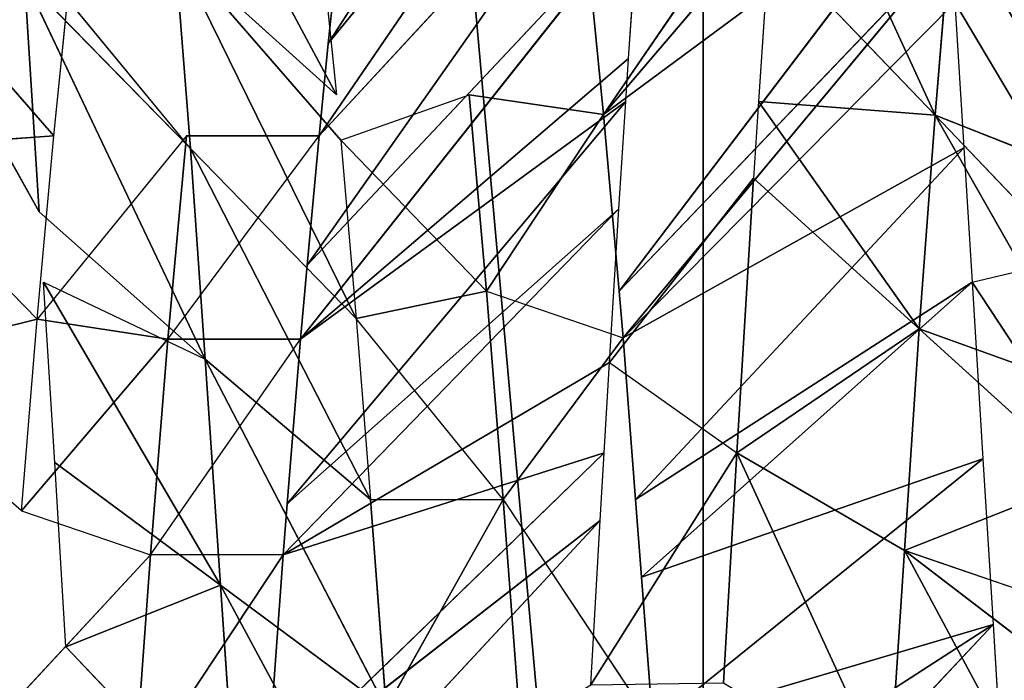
# Model space of a CAD drawing. Extents: x 143 to 263, y -61 to 82.
# Tile 321 of 656: x 156.744 to 157.394, y 72.923 to 73.359. Entities that reach past the tile are written whole.
import ezdxf

# ---------------------------------------------------------------- set-up
doc = ezdxf.new("R2010")
doc.units = 0
doc.header["$LTSCALE"] = 25.4
doc.layers.get('0').update_dxf_attribs({"color": 13, "linetype": 'CONTINUOUS'})

# ---------------------------------------------------------------- blocks, each defined once
blk = doc.blocks.new('ICE-BALL-8126_STL')
at = {"color": 41}
for p, q in [((9.04701, -46.49084, 96.63418), (9.19375, -46.39433, 96.70843)), ((8.93707, -46.51531, 93.52943), (8.98258, -46.3997, 93.73573)), ((8.93707, -46.51531, 93.52943), (8.98258, -46.3997, 93.73573)), ((8.86281, -46.50234, 96.51699), (9.02667, -46.40459, 96.62263)), ((9.05145, -46.40593, 93.68045), (8.93707, -46.51531, 93.52943)), ((9.05145, -46.40593, 93.68045), (8.93707, -46.51531, 93.52943)), ((9.04701, -46.49084, 96.63418), (9.02667, -46.40459, 96.62263)), ((8.93707, -46.51531, 93.52943), (9.11893, -46.41168, 93.6321)), ((8.93707, -46.51531, 93.52943), (9.11893, -46.41168, 93.6321)), ((9.07783, -46.52575, 93.43319), (9.11893, -46.41168, 93.6321)), ((9.07783, -46.52575, 93.43319), (9.11893, -46.41168, 93.6321)), ((9.17706, -46.41637, 93.59457), (9.07783, -46.52575, 93.43319)), ((9.17706, -46.41637, 93.59457), (9.07783, -46.52575, 93.43319)), ((9.17706, -46.41637, 93.59457), (9.22405, -46.53553, 93.35258)), ((9.17706, -46.41637, 93.59457), (9.22405, -46.53553, 93.35258)), ((9.2625, -46.42289, 93.54565), (9.22405, -46.53553, 93.35258)), ((9.22405, -46.53553, 93.35258), (9.30754, -46.42616, 93.52263)), ((9.27281, -46.47699, 96.74225), (9.38594, -46.4701, 96.7837)), ((9.16355, -46.48368, 96.6944), (9.27281, -46.47699, 96.74225)), ((9.4986, -46.68935, 96.42187), (9.27281, -46.47699, 96.74225)), ((9.27281, -46.47699, 96.74225), (9.4141, -46.69574, 96.39069)), ((9.27281, -46.47699, 96.74225), (9.4141, -46.69574, 96.39069)), ((9.27281, -46.47699, 96.74225), (9.33906, -46.70144, 96.35824)), ((9.27281, -46.47699, 96.74225), (9.33906, -46.70144, 96.35824)), ((9.4986, -46.68935, 96.42187), (9.27281, -46.47699, 96.74225)), ((9.04701, -46.49084, 96.63418), (9.16355, -46.48368, 96.6944)), ((9.16355, -46.48368, 96.6944), (9.33906, -46.70144, 96.35824)), ((9.16355, -46.48368, 96.6944), (9.33906, -46.70144, 96.35824)), ((9.16355, -46.48368, 96.6944), (9.24156, -46.70887, 96.30884)), ((9.16355, -46.48368, 96.6944), (9.24156, -46.70887, 96.30884)), ((8.95856, -46.4963, 96.58152), (9.04701, -46.49084, 96.63418)), ((9.24156, -46.70887, 96.30884), (9.04701, -46.49084, 96.63418)), ((9.04701, -46.49084, 96.63418), (9.19043, -46.71278, 96.27939)), ((9.04701, -46.49084, 96.63418), (9.19043, -46.71278, 96.27939)), ((9.24156, -46.70887, 96.30884), (9.04701, -46.49084, 96.63418)), ((8.86281, -46.50234, 96.51699), (8.95856, -46.4963, 96.58152)), ((8.95856, -46.4963, 96.58152), (9.19043, -46.71278, 96.27939)), ((8.95856, -46.4963, 96.58152), (9.19043, -46.71278, 96.27939)), ((8.95856, -46.4963, 96.58152), (9.08377, -46.72109, 96.2092)), ((8.95856, -46.4963, 96.58152), (9.08377, -46.72109, 96.2092)), ((8.93707, -46.51531, 93.52943), (8.80414, -46.50431, 93.64082)), ((8.93707, -46.51531, 93.52943), (8.80414, -46.50431, 93.64082)), ((9.08377, -46.72109, 96.2092), (8.82423, -46.5049, 96.48857)), ((8.82423, -46.5049, 96.48857), (9.05304, -46.72362, 96.18657)), ((8.82423, -46.5049, 96.48857), (9.05304, -46.72362, 96.18657)), ((9.08377, -46.72109, 96.2092), (8.82423, -46.5049, 96.48857)), ((8.86281, -46.50234, 96.51699), (9.08377, -46.72109, 96.2092)), ((8.86281, -46.50234, 96.51699), (9.08377, -46.72109, 96.2092)), ((8.76982, -46.50865, 96.44591), (9.05304, -46.72362, 96.18657)), ((8.76982, -46.50865, 96.44591), (9.05304, -46.72362, 96.18657)), ((8.76982, -46.50865, 96.44591), (8.9366, -46.73396, 96.08945)), ((8.76982, -46.50865, 96.44591), (8.9366, -46.73396, 96.08945)), ((8.68015, -46.51521, 96.36835), (8.9366, -46.73396, 96.08945)), ((8.68015, -46.51521, 96.36835), (8.9366, -46.73396, 96.08945)), ((8.71609, -46.61684, 93.46523), (8.93707, -46.51531, 93.52943)), ((8.71609, -46.61684, 93.46523), (8.93707, -46.51531, 93.52943)), ((8.8227, -46.62468, 93.37842), (8.93707, -46.51531, 93.52943)), ((8.8227, -46.62468, 93.37842), (8.93707, -46.51531, 93.52943)), ((8.9279, -46.63185, 93.30408), (8.93707, -46.51531, 93.52943)), ((8.9279, -46.63185, 93.30408), (8.93707, -46.51531, 93.52943)), ((8.93707, -46.51531, 93.52943), (9.07783, -46.52575, 93.43319)), ((8.93707, -46.51531, 93.52943), (9.07783, -46.52575, 93.43319)), ((8.62336, -46.51965, 96.31399), (8.9366, -46.73396, 96.08945)), ((8.62336, -46.51965, 96.31399), (8.9366, -46.73396, 96.08945)), ((8.9279, -46.63185, 93.30408), (9.07783, -46.52575, 93.43319)), ((8.9279, -46.63185, 93.30408), (9.07783, -46.52575, 93.43319)), ((8.9786, -46.63512, 93.27181), (9.07783, -46.52575, 93.43319)), ((8.9786, -46.63512, 93.27181), (9.07783, -46.52575, 93.43319)), ((9.22405, -46.53553, 93.35258), (9.07783, -46.52575, 93.43319)), ((9.07783, -46.52575, 93.43319), (9.15969, -46.64602, 93.17326)), ((9.07783, -46.52575, 93.43319), (9.15969, -46.64602, 93.17326)), ((9.22405, -46.53553, 93.35258), (9.07783, -46.52575, 93.43319)), ((9.22405, -46.53553, 93.35258), (9.15969, -46.64602, 93.17326)), ((9.22405, -46.53553, 93.35258), (9.15969, -46.64602, 93.17326)), ((9.37809, -46.54548, 93.28586), (9.22405, -46.53553, 93.35258)), ((9.37809, -46.54548, 93.28586), (9.22405, -46.53553, 93.35258)), ((9.37809, -46.54548, 93.28586), (9.15969, -46.64602, 93.17326)), ((9.37809, -46.54548, 93.28586), (9.15969, -46.64602, 93.17326)), ((8.8227, -46.62468, 93.37842), (8.9279, -46.63185, 93.30408)), ((8.9279, -46.63185, 93.30408), (8.9786, -46.63512, 93.27181)), ((8.9786, -46.63512, 93.27181), (9.15969, -46.64602, 93.17326)), ((9.10016, -46.73005, 93.20294), (8.9786, -46.63512, 93.27181)), ((8.9786, -46.63512, 93.27181), (9.15969, -46.64602, 93.17326)), ((9.10016, -46.73005, 93.20294), (9.15969, -46.64602, 93.17326)), ((9.15969, -46.64602, 93.17326), (9.31117, -46.65485, 93.10863)), ((9.31254, -46.74243, 93.10811), (9.15969, -46.64602, 93.17326)), ((9.15969, -46.64602, 93.17326), (9.31117, -46.65485, 93.10863)), ((0, -46.66827, 80.03829), (21.2, -46.66827, 80.03829)), ((0, -46.66827, 80.03829), (21.2, -46.66827, 80.03829)), ((0, -46.66827, 109.82753), (21.2, -46.66827, 109.82753)), ((0, -46.66827, 109.82753), (21.2, -46.66827, 109.82753)), ((8.53829, -46.68966, 93.64221), (8.88976, -46.91561, 93.82126)), ((8.53829, -46.68966, 93.64221), (8.88976, -46.91561, 93.82126)), ((8.62202, -46.69686, 93.55318), (8.88976, -46.91561, 93.82126)), ((8.62202, -46.69686, 93.55318), (8.88976, -46.91561, 93.82126)), ((8.62202, -46.69686, 93.55318), (8.95065, -46.92167, 93.76361)), ((8.62202, -46.69686, 93.55318), (8.95065, -46.92167, 93.76361)), ((8.95065, -46.92167, 93.76361), (8.7161, -46.70435, 93.46523)), ((8.7161, -46.70435, 93.46523), (9.03582, -46.92955, 93.69244)), ((8.7161, -46.70435, 93.46523), (9.03582, -46.92955, 93.69244)), ((8.95065, -46.92167, 93.76361), (8.7161, -46.70435, 93.46523)), ((9.19043, -46.80028, 96.27939), (9.33906, -46.70144, 96.35824)), ((9.24156, -46.70887, 96.30884), (9.33906, -46.70144, 96.35824)), ((8.80331, -46.7108, 93.3933), (9.03582, -46.92955, 93.69244)), ((8.80331, -46.7108, 93.3933), (9.03582, -46.92955, 93.69244)), ((8.80331, -46.7108, 93.3933), (9.08477, -46.93381, 93.65591)), ((8.80331, -46.7108, 93.3933), (9.08477, -46.93381, 93.65591)), ((8.8996, -46.71747, 93.32306), (8.80331, -46.7108, 93.3933)), ((9.08377, -46.72109, 96.2092), (9.19043, -46.71278, 96.27939)), ((9.19043, -46.71278, 96.27939), (9.24156, -46.70887, 96.30884)), ((8.8996, -46.71747, 93.32306), (9.08477, -46.93381, 93.65591)), ((8.8996, -46.71747, 93.32306), (9.08477, -46.93381, 93.65591)), ((8.9279, -46.71935, 93.30408), (8.8996, -46.71747, 93.32306)), ((9.08477, -46.93381, 93.65591), (8.9279, -46.71935, 93.30408)), ((8.9279, -46.71935, 93.30408), (9.19331, -46.94265, 93.58471)), ((8.9279, -46.71935, 93.30408), (9.19331, -46.94265, 93.58471)), ((8.99877, -46.7239, 93.25958), (8.9279, -46.71935, 93.30408)), ((9.08477, -46.93381, 93.65591), (8.9279, -46.71935, 93.30408)), ((8.9366, -46.73396, 96.08945), (9.05304, -46.72362, 96.18657)), ((8.99877, -46.7239, 93.25958), (9.19331, -46.94265, 93.58471)), ((8.99877, -46.7239, 93.25958), (9.19331, -46.94265, 93.58471)), ((8.99877, -46.7239, 93.25958), (9.22685, -46.94522, 93.5652)), ((8.99877, -46.7239, 93.25958), (9.22685, -46.94522, 93.5652)), ((9.10016, -46.73005, 93.20294), (8.99877, -46.7239, 93.25958)), ((9.05304, -46.72362, 96.18657), (9.08377, -46.72109, 96.2092)), ((9.05304, -46.81112, 96.18657), (9.08377, -46.72109, 96.2092)), ((9.19043, -46.80028, 96.27939), (9.08377, -46.72109, 96.2092)), ((9.10016, -46.73005, 93.20294), (9.22685, -46.94522, 93.5652)), ((9.10016, -46.73005, 93.20294), (9.22685, -46.94522, 93.5652)), ((9.15968, -46.73352, 93.17326), (9.10016, -46.73005, 93.20294)), ((8.86754, -46.74075, 96.02192), (8.9366, -46.73396, 96.08945)), ((8.9366, -46.73396, 96.08945), (8.92361, -46.82269, 96.07737)), ((9.05304, -46.81112, 96.18657), (8.9366, -46.73396, 96.08945)), ((9.2042, -46.73611, 93.15269), (9.15968, -46.73352, 93.17326)), ((9.37523, -46.95605, 93.49136), (9.15968, -46.73352, 93.17326)), ((9.37523, -46.95605, 93.49136), (9.15968, -46.73352, 93.17326)), ((9.22685, -46.94522, 93.5652), (9.15968, -46.73352, 93.17326)), ((9.22685, -46.94522, 93.5652), (9.15968, -46.73352, 93.17326)), ((9.31254, -46.74243, 93.10811), (9.2042, -46.73611, 93.15269)), ((9.44611, -46.96118, 93.46267), (9.2042, -46.73611, 93.15269)), ((9.44611, -46.96118, 93.46267), (9.2042, -46.73611, 93.15269)), ((9.37523, -46.95605, 93.49136), (9.2042, -46.73611, 93.15269)), ((9.37523, -46.95605, 93.49136), (9.2042, -46.73611, 93.15269)), ((9.33906, -46.78894, 96.35824), (9.19043, -46.80028, 96.27939)), ((9.33906, -46.78894, 96.35824), (9.19043, -46.80028, 96.27939)), ((9.05304, -46.81112, 96.18657), (9.19043, -46.80028, 96.27939)), ((9.05304, -46.81112, 96.18657), (9.19043, -46.80028, 96.27939)), ((9.19043, -46.80028, 96.27939), (9.07107, -46.89713, 96.19999)), ((9.19043, -46.88778, 96.27939), (9.19043, -46.80028, 96.27939)), ((9.32795, -46.87729, 96.35303), (9.19043, -46.80028, 96.27939)), ((9.32795, -46.87729, 96.35303), (9.19043, -46.80028, 96.27939)), ((9.05304, -46.81112, 96.18657), (8.92361, -46.82269, 96.07737)), ((9.05304, -46.81112, 96.18657), (8.92361, -46.82269, 96.07737)), ((8.95354, -46.90737, 96.1048), (9.05304, -46.81112, 96.18657)), ((9.05304, -46.81112, 96.18657), (9.07107, -46.89713, 96.19999)), ((8.95354, -46.90737, 96.1048), (8.92361, -46.82269, 96.07737)), ((9.24691, -46.98666, 96.52427), (9.46993, -46.86652, 96.4119)), ((9.24691, -46.98666, 96.52427), (9.46993, -46.86652, 96.4119)), ((9.0978, -46.99682, 96.44473), (9.32795, -46.87729, 96.35303)), ((9.0978, -46.99682, 96.44473), (9.32795, -46.87729, 96.35303)), ((9.19043, -46.88778, 96.27939), (9.32795, -46.87729, 96.35303)), ((9.19043, -46.88778, 96.27939), (9.32795, -46.87729, 96.35303)), ((9.32795, -46.87729, 96.35303), (9.24691, -46.98666, 96.52427)), ((9.32795, -46.87729, 96.35303), (9.24691, -46.98666, 96.52427)), ((8.95906, -47.0065, 96.35278), (9.19043, -46.88778, 96.27939)), ((8.95906, -47.0065, 96.35278), (9.19043, -46.88778, 96.27939)), ((9.07107, -46.89713, 96.19999), (9.19043, -46.88778, 96.27939)), ((9.0978, -46.99682, 96.44473), (9.19043, -46.88778, 96.27939)), ((9.0978, -46.99682, 96.44473), (9.19043, -46.88778, 96.27939)), ((8.82736, -47.01675, 96.24611), (9.07107, -46.89713, 96.19999)), ((8.82736, -47.01675, 96.24611), (9.07107, -46.89713, 96.19999)), ((8.95354, -46.90737, 96.1048), (9.07107, -46.89713, 96.19999)), ((8.95906, -47.0065, 96.35278), (9.07107, -46.89713, 96.19999)), ((8.95906, -47.0065, 96.35278), (9.07107, -46.89713, 96.19999)), ((8.95354, -46.90737, 96.1048), (8.82736, -47.01675, 96.24611)), ((8.7044, -47.02759, 96.12496), (8.92361, -46.91019, 96.07737)), ((8.7044, -47.02759, 96.12496), (8.92361, -46.91019, 96.07737)), ((8.82736, -47.01675, 96.24611), (8.92361, -46.91019, 96.07737)), ((8.88976, -46.91561, 93.82126), (8.82744, -46.90898, 93.8872)), ((8.84381, -46.91822, 95.99669), (8.92361, -46.91019, 96.07737)), ((8.95065, -46.92167, 93.76361), (8.88976, -46.91561, 93.82126)), ((9.03582, -46.92955, 93.69244), (8.95065, -46.92167, 93.76361)), ((9.08477, -47.02131, 93.65591), (8.95065, -46.92167, 93.76361)), ((8.95065, -47.00917, 93.76361), (8.95065, -46.92167, 93.76361)), ((9.08477, -46.93381, 93.65591), (9.03582, -46.92955, 93.69244)), ((9.19331, -46.94265, 93.58471), (9.08477, -46.93381, 93.65591)), ((9.22685, -47.03272, 93.5652), (9.08477, -46.93381, 93.65591)), ((9.08477, -47.02131, 93.65591), (9.08477, -46.93381, 93.65591)), ((9.22685, -46.94522, 93.5652), (9.19331, -46.94265, 93.58471)), ((9.37523, -46.95605, 93.49136), (9.22685, -46.94522, 93.5652)), ((9.37523, -46.95605, 93.49136), (9.22685, -46.94522, 93.5652)), ((9.22685, -46.94522, 93.5652), (9.22685, -47.03272, 93.5652)), ((9.24691, -46.98666, 96.52427), (9.40602, -46.97589, 96.59024)), ((9.24691, -46.98666, 96.52427), (9.40602, -46.97589, 96.59024)), ((9.28754, -47.08859, 96.7481), (9.40602, -46.97589, 96.59024)), ((9.04701, -47.10334, 96.63418), (9.24691, -46.98666, 96.52427)), ((9.04701, -47.10334, 96.63418), (9.24691, -46.98666, 96.52427)), ((9.24691, -46.98666, 96.52427), (9.0978, -46.99682, 96.44473)), ((9.24691, -46.98666, 96.52427), (9.0978, -46.99682, 96.44473)), ((9.16588, -47.09604, 96.6955), (9.24691, -46.98666, 96.52427)), ((9.16588, -47.09604, 96.6955), (9.24691, -46.98666, 96.52427)), ((9.28754, -47.08859, 96.7481), (9.24691, -46.98666, 96.52427)), ((9.28754, -47.08859, 96.7481), (9.24691, -46.98666, 96.52427)), ((9.0978, -46.99682, 96.44473), (8.84706, -47.11588, 96.50556)), ((9.0978, -46.99682, 96.44473), (8.84706, -47.11588, 96.50556)), ((8.95906, -47.0065, 96.35278), (9.0978, -46.99682, 96.44473)), ((8.95906, -47.0065, 96.35278), (9.0978, -46.99682, 96.44473)), ((9.00072, -47.10619, 96.60741), (9.0978, -46.99682, 96.44473)), ((9.04701, -47.10334, 96.63418), (9.0978, -46.99682, 96.44473)), ((8.95906, -47.0065, 96.35278), (8.82423, -47.1174, 96.48857)), ((8.82736, -47.01675, 96.24611), (8.95906, -47.0065, 96.35278)), ((8.82736, -47.01675, 96.24611), (8.95906, -47.0065, 96.35278)), ((8.95906, -47.0065, 96.35278), (8.84706, -47.11588, 96.50556)), ((9.08477, -47.02131, 93.65591), (8.95065, -47.00917, 93.76361)), ((8.95065, -47.00917, 93.76361), (9.0714, -47.10767, 93.6656)), ((9.08477, -47.02131, 93.65591), (8.95065, -47.00917, 93.76361)), ((9.08477, -47.02131, 93.65591), (9.0714, -47.10767, 93.6656)), ((9.08477, -47.02131, 93.65591), (9.22685, -47.03272, 93.5652)), ((9.19794, -47.11801, 93.58195), (9.08477, -47.02131, 93.65591)), ((9.08477, -47.02131, 93.65591), (9.22685, -47.03272, 93.5652)), ((9.19794, -47.11801, 93.58195), (9.22685, -47.03272, 93.5652)), ((9.37523, -47.04354, 93.49136), (9.22685, -47.03272, 93.5652)), ((9.22685, -47.03272, 93.5652), (9.32922, -47.12772, 93.51218)), ((9.37523, -47.04354, 93.49136), (9.22685, -47.03272, 93.5652)), ((8.95065, -47.09667, 93.76361), (8.84035, -47.08539, 93.8729)), ((9.28754, -47.08859, 96.7481), (9.16588, -47.09604, 96.6955)), ((9.16588, -47.09604, 96.6955), (9.04701, -47.10334, 96.63418)), ((8.95065, -47.09667, 93.76361), (8.82506, -47.20612, 93.62177)), ((8.95065, -47.09667, 93.76361), (8.82506, -47.20612, 93.62177)), ((8.95065, -47.09667, 93.76361), (8.95943, -47.21704, 93.51278)), ((8.95065, -47.09667, 93.76361), (8.95943, -47.21704, 93.51278)), ((9.0714, -47.10767, 93.6656), (8.95065, -47.09667, 93.76361)), ((8.82423, -47.2049, 96.48857), (9.00072, -47.10619, 96.60741)), ((9.00072, -47.10619, 96.60741), (8.84706, -47.11588, 96.50556)), ((9.00072, -47.10619, 96.60741), (8.84706, -47.11588, 96.50556)), ((9.0714, -47.10767, 93.6656), (8.95943, -47.21704, 93.51278)), ((9.0714, -47.10767, 93.6656), (8.95943, -47.21704, 93.51278)), ((9.19794, -47.11801, 93.58195), (9.0714, -47.10767, 93.6656)), ((9.10122, -47.22738, 93.41905), (9.0714, -47.10767, 93.6656)), ((9.10122, -47.22738, 93.41905), (9.0714, -47.10767, 93.6656)), ((9.19794, -47.11801, 93.58195), (9.10122, -47.22738, 93.41905))]:
    blk.add_line(p, q, dxfattribs=at)
mesh = blk.add_polyface(dxfattribs=at)
corners = [(0, -46.66827, 80.03829), (21.2, -44.86023, 75.32821), (0, -44.86023, 75.32821), (21.2, -46.66827, 80.03829)]
mesh.append_faces([[corners[k] for k in face] for face in [(0, 1, 2), (1, 0, 3)]], dxfattribs={"vtx0": -1, "color": 41})
mesh = blk.add_polyface(dxfattribs=at)
corners = [(0, -44.86023, 114.53761), (21.2, -46.66827, 109.82753), (0, -46.66827, 109.82753), (21.2, -44.86023, 114.53761)]
mesh.append_faces([[corners[k] for k in face] for face in [(0, 1, 2), (1, 0, 3)]], dxfattribs={"vtx0": -1, "color": 41})
mesh = blk.add_polyface(dxfattribs=at)
corners = [(23, -45.5517, 117.2876), (0, -47.61319, 112.57052), (23, -47.61319, 112.57052), (0, -45.5517, 117.2876)]
mesh.append_faces([[corners[k] for k in face] for face in [(0, 1, 2), (1, 0, 3)]], dxfattribs={"vtx0": -1, "color": 41})
mesh = blk.add_polyface(dxfattribs=at)
corners = [(23, -47.61319, 77.2953), (0, -45.5517, 72.57822), (23, -45.5517, 72.57822), (0, -47.61319, 77.2953)]
mesh.append_faces([[corners[k] for k in face] for face in [(0, 1, 2), (1, 0, 3)]], dxfattribs={"vtx0": -1, "color": 41})
mesh = blk.add_polyface(dxfattribs=at)
corners = [(8.85644, -46.38712, 93.85557), (8.80414, -46.50431, 93.64082), (8.93282, -46.39494, 93.77985)]
mesh.append_faces([[corners[k] for k in face] for face in [(0, 1, 2)]], dxfattribs={"color": 41})
mesh = blk.add_polyface(dxfattribs=at)
corners = [(8.93282, -46.39494, 93.77985), (8.80414, -46.50431, 93.64082), (8.98258, -46.3997, 93.73573)]
mesh.append_faces([[corners[k] for k in face] for face in [(0, 1, 2)]], dxfattribs={"color": 41})
mesh = blk.add_polyface(dxfattribs=at)
corners = [(9.19375, -46.39433, 96.70843), (9.04701, -46.49084, 96.63418), (9.02667, -46.40459, 96.62263)]
mesh.append_faces([[corners[k] for k in face] for face in [(0, 1, 2)]], dxfattribs={"color": 41})
mesh = blk.add_polyface(dxfattribs=at)
corners = [(8.98258, -46.3997, 93.73573), (8.80414, -46.50431, 93.64082), (8.93707, -46.51531, 93.52943)]
mesh.append_faces([[corners[k] for k in face] for face in [(0, 1, 2)]], dxfattribs={"color": 41})
mesh = blk.add_polyface(dxfattribs=at)
corners = [(8.98258, -46.3997, 93.73573), (8.93707, -46.51531, 93.52943), (9.05145, -46.40593, 93.68045)]
mesh.append_faces([[corners[k] for k in face] for face in [(0, 1, 2)]], dxfattribs={"color": 41})
mesh = blk.add_polyface(dxfattribs=at)
corners = [(9.02667, -46.40459, 96.62263), (8.86281, -46.50234, 96.51699), (8.87144, -46.41428, 96.52315)]
mesh.append_faces([[corners[k] for k in face] for face in [(0, 1, 2)]], dxfattribs={"color": 41})
mesh = blk.add_polyface(dxfattribs=at)
corners = [(9.05145, -46.40593, 93.68045), (8.93707, -46.51531, 93.52943), (9.11893, -46.41168, 93.6321)]
mesh.append_faces([[corners[k] for k in face] for face in [(0, 1, 2)]], dxfattribs={"color": 41})
mesh = blk.add_polyface(dxfattribs=at)
corners = [(9.11893, -46.41168, 93.6321), (8.93707, -46.51531, 93.52943), (9.07783, -46.52575, 93.43319)]
mesh.append_faces([[corners[k] for k in face] for face in [(0, 1, 2)]], dxfattribs={"color": 41})
mesh = blk.add_polyface(dxfattribs=at)
corners = [(9.11893, -46.41168, 93.6321), (9.07783, -46.52575, 93.43319), (9.17706, -46.41637, 93.59457)]
mesh.append_faces([[corners[k] for k in face] for face in [(0, 1, 2)]], dxfattribs={"color": 41})
mesh = blk.add_polyface(dxfattribs=at)
corners = [(9.17706, -46.41637, 93.59457), (9.07783, -46.52575, 93.43319), (9.22405, -46.53553, 93.35258)]
mesh.append_faces([[corners[k] for k in face] for face in [(0, 1, 2)]], dxfattribs={"color": 41})
mesh = blk.add_polyface(dxfattribs=at)
corners = [(9.17706, -46.41637, 93.59457), (9.22405, -46.53553, 93.35258), (9.2625, -46.42289, 93.54565)]
mesh.append_faces([[corners[k] for k in face] for face in [(0, 1, 2)]], dxfattribs={"color": 41})
mesh = blk.add_polyface(dxfattribs=at)
corners = [(9.41309, -46.43379, 93.47554), (9.22405, -46.53553, 93.35258), (9.37809, -46.54548, 93.28586), (9.30754, -46.42616, 93.52263)]
mesh.append_faces([[corners[k] for k in face] for face in [(0, 1, 2), (1, 0, 3)]], dxfattribs={"vtx0": -1, "color": 41})
mesh = blk.add_polyface(dxfattribs=at)
corners = [(9.38594, -46.4701, 96.7837), (9.4986, -46.68935, 96.42187), (9.27281, -46.47699, 96.74225)]
mesh.append_faces([[corners[k] for k in face] for face in [(0, 1, 2)]], dxfattribs={"color": 41})
mesh = blk.add_polyface(dxfattribs=at)
corners = [(9.27281, -46.47699, 96.74225), (9.33906, -46.70144, 96.35824), (9.16355, -46.48368, 96.6944)]
mesh.append_faces([[corners[k] for k in face] for face in [(0, 1, 2)]], dxfattribs={"color": 41})
mesh = blk.add_polyface(dxfattribs=at)
corners = [(9.27281, -46.47699, 96.74225), (9.4986, -46.68935, 96.42187), (9.4141, -46.69574, 96.39069)]
mesh.append_faces([[corners[k] for k in face] for face in [(0, 1, 2)]], dxfattribs={"color": 41})
mesh = blk.add_polyface(dxfattribs=at)
corners = [(9.27281, -46.47699, 96.74225), (9.4141, -46.69574, 96.39069), (9.33906, -46.70144, 96.35824)]
mesh.append_faces([[corners[k] for k in face] for face in [(0, 1, 2)]], dxfattribs={"color": 41})
mesh = blk.add_polyface(dxfattribs=at)
corners = [(9.16355, -46.48368, 96.6944), (9.24156, -46.70887, 96.30884), (9.04701, -46.49084, 96.63418)]
mesh.append_faces([[corners[k] for k in face] for face in [(0, 1, 2)]], dxfattribs={"color": 41})
mesh = blk.add_polyface(dxfattribs=at)
corners = [(9.16355, -46.48368, 96.6944), (9.33906, -46.70144, 96.35824), (9.24156, -46.70887, 96.30884)]
mesh.append_faces([[corners[k] for k in face] for face in [(0, 1, 2)]], dxfattribs={"color": 41})
mesh = blk.add_polyface(dxfattribs=at)
corners = [(9.04701, -46.49084, 96.63418), (9.19043, -46.71278, 96.27939), (8.95856, -46.4963, 96.58152)]
mesh.append_faces([[corners[k] for k in face] for face in [(0, 1, 2)]], dxfattribs={"color": 41})
mesh = blk.add_polyface(dxfattribs=at)
corners = [(9.04701, -46.49084, 96.63418), (9.24156, -46.70887, 96.30884), (9.19043, -46.71278, 96.27939)]
mesh.append_faces([[corners[k] for k in face] for face in [(0, 1, 2)]], dxfattribs={"color": 41})
mesh = blk.add_polyface(dxfattribs=at)
corners = [(8.95856, -46.4963, 96.58152), (9.08377, -46.72109, 96.2092), (8.86281, -46.50234, 96.51699)]
mesh.append_faces([[corners[k] for k in face] for face in [(0, 1, 2)]], dxfattribs={"color": 41})
mesh = blk.add_polyface(dxfattribs=at)
corners = [(8.95856, -46.4963, 96.58152), (9.19043, -46.71278, 96.27939), (9.08377, -46.72109, 96.2092)]
mesh.append_faces([[corners[k] for k in face] for face in [(0, 1, 2)]], dxfattribs={"color": 41})
mesh = blk.add_polyface(dxfattribs=at)
corners = [(8.80414, -46.50431, 93.64082), (8.71609, -46.61684, 93.46523), (8.93707, -46.51531, 93.52943)]
mesh.append_faces([[corners[k] for k in face] for face in [(0, 1, 2)]], dxfattribs={"color": 41})
mesh = blk.add_polyface(dxfattribs=at)
corners = [(8.82423, -46.5049, 96.48857), (9.05304, -46.72362, 96.18657), (8.76982, -46.50865, 96.44591)]
mesh.append_faces([[corners[k] for k in face] for face in [(0, 1, 2)]], dxfattribs={"color": 41})
mesh = blk.add_polyface(dxfattribs=at)
corners = [(8.86281, -46.50234, 96.51699), (9.08377, -46.72109, 96.2092), (8.82423, -46.5049, 96.48857)]
mesh.append_faces([[corners[k] for k in face] for face in [(0, 1, 2)]], dxfattribs={"color": 41})
mesh = blk.add_polyface(dxfattribs=at)
corners = [(8.82423, -46.5049, 96.48857), (9.08377, -46.72109, 96.2092), (9.05304, -46.72362, 96.18657)]
mesh.append_faces([[corners[k] for k in face] for face in [(0, 1, 2)]], dxfattribs={"color": 41})
mesh = blk.add_polyface(dxfattribs=at)
corners = [(8.76982, -46.50865, 96.44591), (8.9366, -46.73396, 96.08945), (8.68015, -46.51521, 96.36835)]
mesh.append_faces([[corners[k] for k in face] for face in [(0, 1, 2)]], dxfattribs={"color": 41})
mesh = blk.add_polyface(dxfattribs=at)
corners = [(8.76982, -46.50865, 96.44591), (9.05304, -46.72362, 96.18657), (8.9366, -46.73396, 96.08945)]
mesh.append_faces([[corners[k] for k in face] for face in [(0, 1, 2)]], dxfattribs={"color": 41})
mesh = blk.add_polyface(dxfattribs=at)
corners = [(8.68015, -46.51521, 96.36835), (8.9366, -46.73396, 96.08945), (8.62336, -46.51965, 96.31399)]
mesh.append_faces([[corners[k] for k in face] for face in [(0, 1, 2)]], dxfattribs={"color": 41})
mesh = blk.add_polyface(dxfattribs=at)
corners = [(8.93707, -46.51531, 93.52943), (8.71609, -46.61684, 93.46523), (8.8227, -46.62468, 93.37842)]
mesh.append_faces([[corners[k] for k in face] for face in [(0, 1, 2)]], dxfattribs={"color": 41})
mesh = blk.add_polyface(dxfattribs=at)
corners = [(8.93707, -46.51531, 93.52943), (8.8227, -46.62468, 93.37842), (8.9279, -46.63185, 93.30408)]
mesh.append_faces([[corners[k] for k in face] for face in [(0, 1, 2)]], dxfattribs={"color": 41})
mesh = blk.add_polyface(dxfattribs=at)
corners = [(8.93707, -46.51531, 93.52943), (8.9279, -46.63185, 93.30408), (9.07783, -46.52575, 93.43319)]
mesh.append_faces([[corners[k] for k in face] for face in [(0, 1, 2)]], dxfattribs={"color": 41})
mesh = blk.add_polyface(dxfattribs=at)
corners = [(8.62336, -46.51965, 96.31399), (8.9366, -46.73396, 96.08945), (8.86754, -46.74075, 96.02192)]
mesh.append_faces([[corners[k] for k in face] for face in [(0, 1, 2)]], dxfattribs={"color": 41})
mesh = blk.add_polyface(dxfattribs=at)
corners = [(9.07783, -46.52575, 93.43319), (8.9279, -46.63185, 93.30408), (8.9786, -46.63512, 93.27181)]
mesh.append_faces([[corners[k] for k in face] for face in [(0, 1, 2)]], dxfattribs={"color": 41})
mesh = blk.add_polyface(dxfattribs=at)
corners = [(9.07783, -46.52575, 93.43319), (8.9786, -46.63512, 93.27181), (9.15969, -46.64602, 93.17326)]
mesh.append_faces([[corners[k] for k in face] for face in [(0, 1, 2)]], dxfattribs={"color": 41})
mesh = blk.add_polyface(dxfattribs=at)
corners = [(9.07783, -46.52575, 93.43319), (9.15969, -46.64602, 93.17326), (9.22405, -46.53553, 93.35258)]
mesh.append_faces([[corners[k] for k in face] for face in [(0, 1, 2)]], dxfattribs={"color": 41})
mesh = blk.add_polyface(dxfattribs=at)
corners = [(9.22405, -46.53553, 93.35258), (9.15969, -46.64602, 93.17326), (9.37809, -46.54548, 93.28586)]
mesh.append_faces([[corners[k] for k in face] for face in [(0, 1, 2)]], dxfattribs={"color": 41})
mesh = blk.add_polyface(dxfattribs=at)
corners = [(9.37809, -46.54548, 93.28586), (9.15969, -46.64602, 93.17326), (9.31117, -46.65485, 93.10863)]
mesh.append_faces([[corners[k] for k in face] for face in [(0, 1, 2)]], dxfattribs={"color": 41})
mesh = blk.add_polyface(dxfattribs=at)
corners = [(9.15969, -46.64602, 93.17326), (8.9786, -46.63512, 93.27181), (9.10016, -46.73005, 93.20294)]
mesh.append_faces([[corners[k] for k in face] for face in [(0, 1, 2)]], dxfattribs={"color": 41})
mesh = blk.add_polyface(dxfattribs=at)
corners = [(9.31254, -46.74243, 93.10811), (9.31117, -46.65485, 93.10863), (9.15969, -46.64602, 93.17326)]
mesh.append_faces([[corners[k] for k in face] for face in [(0, 1, 2)]], dxfattribs={"color": 41})
mesh = blk.add_polyface(dxfattribs=at)
corners = [(0, -47.97406, 84.91157), (21.2, -46.66827, 80.03829), (0, -46.66827, 80.03829), (21.2, -47.97406, 84.91157)]
mesh.append_faces([[corners[k] for k in face] for face in [(0, 1, 2), (1, 0, 3)]], dxfattribs={"vtx0": -1, "color": 41})
mesh = blk.add_polyface(dxfattribs=at)
corners = [(0, -46.66827, 109.82753), (21.2, -47.97406, 104.95425), (0, -47.97406, 104.95425), (21.2, -46.66827, 109.82753)]
mesh.append_faces([[corners[k] for k in face] for face in [(0, 1, 2), (1, 0, 3)]], dxfattribs={"vtx0": -1, "color": 41})
mesh = blk.add_polyface(dxfattribs=at)
corners = [(8.82744, -46.90898, 93.8872), (8.88976, -46.91561, 93.82126), (8.53829, -46.68966, 93.64221)]
mesh.append_faces([[corners[k] for k in face] for face in [(0, 1, 2)]], dxfattribs={"color": 41})
mesh = blk.add_polyface(dxfattribs=at)
corners = [(8.88976, -46.91561, 93.82126), (8.62202, -46.69686, 93.55318), (8.53829, -46.68966, 93.64221)]
mesh.append_faces([[corners[k] for k in face] for face in [(0, 1, 2)]], dxfattribs={"color": 41})
mesh = blk.add_polyface(dxfattribs=at)
corners = [(8.88976, -46.91561, 93.82126), (8.95065, -46.92167, 93.76361), (8.62202, -46.69686, 93.55318)]
mesh.append_faces([[corners[k] for k in face] for face in [(0, 1, 2)]], dxfattribs={"color": 41})
mesh = blk.add_polyface(dxfattribs=at)
corners = [(8.95065, -46.92167, 93.76361), (8.7161, -46.70435, 93.46523), (8.62202, -46.69686, 93.55318)]
mesh.append_faces([[corners[k] for k in face] for face in [(0, 1, 2)]], dxfattribs={"color": 41})
mesh = blk.add_polyface(dxfattribs=at)
corners = [(8.95065, -46.92167, 93.76361), (9.03582, -46.92955, 93.69244), (8.7161, -46.70435, 93.46523)]
mesh.append_faces([[corners[k] for k in face] for face in [(0, 1, 2)]], dxfattribs={"color": 41})
mesh = blk.add_polyface(dxfattribs=at)
corners = [(9.03582, -46.92955, 93.69244), (8.80331, -46.7108, 93.3933), (8.7161, -46.70435, 93.46523)]
mesh.append_faces([[corners[k] for k in face] for face in [(0, 1, 2)]], dxfattribs={"color": 41})
mesh = blk.add_polyface(dxfattribs=at)
corners = [(9.33906, -46.78894, 96.35824), (9.19043, -46.80028, 96.27939), (9.33906, -46.70144, 96.35824)]
mesh.append_faces([[corners[k] for k in face] for face in [(0, 1, 2)]], dxfattribs={"color": 41})
mesh = blk.add_polyface(dxfattribs=at)
corners = [(9.03582, -46.92955, 93.69244), (9.08477, -46.93381, 93.65591), (8.80331, -46.7108, 93.3933)]
mesh.append_faces([[corners[k] for k in face] for face in [(0, 1, 2)]], dxfattribs={"color": 41})
mesh = blk.add_polyface(dxfattribs=at)
corners = [(9.08477, -46.93381, 93.65591), (8.8996, -46.71747, 93.32306), (8.80331, -46.7108, 93.3933)]
mesh.append_faces([[corners[k] for k in face] for face in [(0, 1, 2)]], dxfattribs={"color": 41})
mesh = blk.add_polyface(dxfattribs=at)
corners = [(9.08477, -46.93381, 93.65591), (8.9279, -46.71935, 93.30408), (8.8996, -46.71747, 93.32306)]
mesh.append_faces([[corners[k] for k in face] for face in [(0, 1, 2)]], dxfattribs={"color": 41})
mesh = blk.add_polyface(dxfattribs=at)
corners = [(9.08477, -46.93381, 93.65591), (9.19331, -46.94265, 93.58471), (8.9279, -46.71935, 93.30408)]
mesh.append_faces([[corners[k] for k in face] for face in [(0, 1, 2)]], dxfattribs={"color": 41})
mesh = blk.add_polyface(dxfattribs=at)
corners = [(9.19331, -46.94265, 93.58471), (8.99877, -46.7239, 93.25958), (8.9279, -46.71935, 93.30408)]
mesh.append_faces([[corners[k] for k in face] for face in [(0, 1, 2)]], dxfattribs={"color": 41})
mesh = blk.add_polyface(dxfattribs=at)
corners = [(9.19331, -46.94265, 93.58471), (9.22685, -46.94522, 93.5652), (8.99877, -46.7239, 93.25958)]
mesh.append_faces([[corners[k] for k in face] for face in [(0, 1, 2)]], dxfattribs={"color": 41})
mesh = blk.add_polyface(dxfattribs=at)
corners = [(9.22685, -46.94522, 93.5652), (9.10016, -46.73005, 93.20294), (8.99877, -46.7239, 93.25958)]
mesh.append_faces([[corners[k] for k in face] for face in [(0, 1, 2)]], dxfattribs={"color": 41})
mesh = blk.add_polyface(dxfattribs=at)
corners = [(9.19043, -46.80028, 96.27939), (9.05304, -46.81112, 96.18657), (9.08377, -46.72109, 96.2092)]
mesh.append_faces([[corners[k] for k in face] for face in [(0, 1, 2)]], dxfattribs={"color": 41})
mesh = blk.add_polyface(dxfattribs=at)
corners = [(9.22685, -46.94522, 93.5652), (9.15968, -46.73352, 93.17326), (9.10016, -46.73005, 93.20294)]
mesh.append_faces([[corners[k] for k in face] for face in [(0, 1, 2)]], dxfattribs={"color": 41})
mesh = blk.add_polyface(dxfattribs=at)
corners = [(9.05304, -46.81112, 96.18657), (8.92361, -46.82269, 96.07737), (8.9366, -46.73396, 96.08945)]
mesh.append_faces([[corners[k] for k in face] for face in [(0, 1, 2)]], dxfattribs={"color": 41})
mesh = blk.add_polyface(dxfattribs=at)
corners = [(9.37523, -46.95605, 93.49136), (9.2042, -46.73611, 93.15269), (9.15968, -46.73352, 93.17326)]
mesh.append_faces([[corners[k] for k in face] for face in [(0, 1, 2)]], dxfattribs={"color": 41})
mesh = blk.add_polyface(dxfattribs=at)
corners = [(9.22685, -46.94522, 93.5652), (9.37523, -46.95605, 93.49136), (9.15968, -46.73352, 93.17326)]
mesh.append_faces([[corners[k] for k in face] for face in [(0, 1, 2)]], dxfattribs={"color": 41})
mesh = blk.add_polyface(dxfattribs=at)
corners = [(9.44611, -46.96118, 93.46267), (9.31254, -46.74243, 93.10811), (9.2042, -46.73611, 93.15269)]
mesh.append_faces([[corners[k] for k in face] for face in [(0, 1, 2)]], dxfattribs={"color": 41})
mesh = blk.add_polyface(dxfattribs=at)
corners = [(9.37523, -46.95605, 93.49136), (9.44611, -46.96118, 93.46267), (9.2042, -46.73611, 93.15269)]
mesh.append_faces([[corners[k] for k in face] for face in [(0, 1, 2)]], dxfattribs={"color": 41})
mesh = blk.add_polyface(dxfattribs=at)
corners = [(9.33906, -46.78894, 96.35824), (9.32795, -46.87729, 96.35303), (9.19043, -46.80028, 96.27939)]
mesh.append_faces([[corners[k] for k in face] for face in [(0, 1, 2)]], dxfattribs={"color": 41})
mesh = blk.add_polyface(dxfattribs=at)
corners = [(9.19043, -46.80028, 96.27939), (9.07107, -46.89713, 96.19999), (9.05304, -46.81112, 96.18657)]
mesh.append_faces([[corners[k] for k in face] for face in [(0, 1, 2)]], dxfattribs={"color": 41})
mesh = blk.add_polyface(dxfattribs=at)
corners = [(9.32795, -46.87729, 96.35303), (9.19043, -46.88778, 96.27939), (9.19043, -46.80028, 96.27939)]
mesh.append_faces([[corners[k] for k in face] for face in [(0, 1, 2)]], dxfattribs={"color": 41})
mesh = blk.add_polyface(dxfattribs=at)
corners = [(9.05304, -46.81112, 96.18657), (8.95354, -46.90737, 96.1048), (8.92361, -46.82269, 96.07737)]
mesh.append_faces([[corners[k] for k in face] for face in [(0, 1, 2)]], dxfattribs={"color": 41})
mesh = blk.add_polyface(dxfattribs=at)
corners = [(9.24691, -46.98666, 96.52427), (9.32795, -46.87729, 96.35303), (9.46993, -46.86652, 96.4119)]
mesh.append_faces([[corners[k] for k in face] for face in [(0, 1, 2)]], dxfattribs={"color": 41})
mesh = blk.add_polyface(dxfattribs=at)
corners = [(9.40602, -46.97589, 96.59024), (9.24691, -46.98666, 96.52427), (9.46993, -46.86652, 96.4119)]
mesh.append_faces([[corners[k] for k in face] for face in [(0, 1, 2)]], dxfattribs={"color": 41})
mesh = blk.add_polyface(dxfattribs=at)
corners = [(9.0978, -46.99682, 96.44473), (9.19043, -46.88778, 96.27939), (9.32795, -46.87729, 96.35303)]
mesh.append_faces([[corners[k] for k in face] for face in [(0, 1, 2)]], dxfattribs={"color": 41})
mesh = blk.add_polyface(dxfattribs=at)
corners = [(9.24691, -46.98666, 96.52427), (9.0978, -46.99682, 96.44473), (9.32795, -46.87729, 96.35303)]
mesh.append_faces([[corners[k] for k in face] for face in [(0, 1, 2)]], dxfattribs={"color": 41})
mesh = blk.add_polyface(dxfattribs=at)
corners = [(8.95906, -47.0065, 96.35278), (9.07107, -46.89713, 96.19999), (9.19043, -46.88778, 96.27939)]
mesh.append_faces([[corners[k] for k in face] for face in [(0, 1, 2)]], dxfattribs={"color": 41})
mesh = blk.add_polyface(dxfattribs=at)
corners = [(9.0978, -46.99682, 96.44473), (8.95906, -47.0065, 96.35278), (9.19043, -46.88778, 96.27939)]
mesh.append_faces([[corners[k] for k in face] for face in [(0, 1, 2)]], dxfattribs={"color": 41})
mesh = blk.add_polyface(dxfattribs=at)
corners = [(8.82736, -47.01675, 96.24611), (8.95354, -46.90737, 96.1048), (9.07107, -46.89713, 96.19999)]
mesh.append_faces([[corners[k] for k in face] for face in [(0, 1, 2)]], dxfattribs={"color": 41})
mesh = blk.add_polyface(dxfattribs=at)
corners = [(8.95906, -47.0065, 96.35278), (8.82736, -47.01675, 96.24611), (9.07107, -46.89713, 96.19999)]
mesh.append_faces([[corners[k] for k in face] for face in [(0, 1, 2)]], dxfattribs={"color": 41})
mesh = blk.add_polyface(dxfattribs=at)
corners = [(8.7044, -47.02759, 96.12496), (8.84381, -46.91822, 95.99669), (8.92361, -46.91019, 96.07737)]
mesh.append_faces([[corners[k] for k in face] for face in [(0, 1, 2)]], dxfattribs={"color": 41})
mesh = blk.add_polyface(dxfattribs=at)
corners = [(8.82736, -47.01675, 96.24611), (8.7044, -47.02759, 96.12496), (8.92361, -46.91019, 96.07737)]
mesh.append_faces([[corners[k] for k in face] for face in [(0, 1, 2)]], dxfattribs={"color": 41})
mesh = blk.add_polyface(dxfattribs=at)
corners = [(9.08477, -47.02131, 93.65591), (8.95065, -46.92167, 93.76361), (8.95065, -47.00917, 93.76361)]
mesh.append_faces([[corners[k] for k in face] for face in [(0, 1, 2)]], dxfattribs={"color": 41})
mesh = blk.add_polyface(dxfattribs=at)
corners = [(9.22685, -47.03272, 93.5652), (9.08477, -46.93381, 93.65591), (9.08477, -47.02131, 93.65591)]
mesh.append_faces([[corners[k] for k in face] for face in [(0, 1, 2)]], dxfattribs={"color": 41})
mesh = blk.add_polyface(dxfattribs=at)
corners = [(9.37523, -47.04354, 93.49136), (9.22685, -46.94522, 93.5652), (9.22685, -47.03272, 93.5652), (9.37523, -46.95605, 93.49136)]
mesh.append_faces([[corners[k] for k in face] for face in [(0, 1, 2), (1, 0, 3)]], dxfattribs={"vtx0": -1, "color": 41})
mesh = blk.add_polyface(dxfattribs=at)
corners = [(9.28754, -47.08859, 96.7481), (9.24691, -46.98666, 96.52427), (9.40602, -46.97589, 96.59024)]
mesh.append_faces([[corners[k] for k in face] for face in [(0, 1, 2)]], dxfattribs={"color": 41})
mesh = blk.add_polyface(dxfattribs=at)
corners = [(9.04701, -47.10334, 96.63418), (9.0978, -46.99682, 96.44473), (9.24691, -46.98666, 96.52427)]
mesh.append_faces([[corners[k] for k in face] for face in [(0, 1, 2)]], dxfattribs={"color": 41})
mesh = blk.add_polyface(dxfattribs=at)
corners = [(9.16588, -47.09604, 96.6955), (9.04701, -47.10334, 96.63418), (9.24691, -46.98666, 96.52427)]
mesh.append_faces([[corners[k] for k in face] for face in [(0, 1, 2)]], dxfattribs={"color": 41})
mesh = blk.add_polyface(dxfattribs=at)
corners = [(9.28754, -47.08859, 96.7481), (9.16588, -47.09604, 96.6955), (9.24691, -46.98666, 96.52427)]
mesh.append_faces([[corners[k] for k in face] for face in [(0, 1, 2)]], dxfattribs={"color": 41})
mesh = blk.add_polyface(dxfattribs=at)
corners = [(9.00072, -47.10619, 96.60741), (8.84706, -47.11588, 96.50556), (9.0978, -46.99682, 96.44473)]
mesh.append_faces([[corners[k] for k in face] for face in [(0, 1, 2)]], dxfattribs={"color": 41})
mesh = blk.add_polyface(dxfattribs=at)
corners = [(8.84706, -47.11588, 96.50556), (8.95906, -47.0065, 96.35278), (9.0978, -46.99682, 96.44473)]
mesh.append_faces([[corners[k] for k in face] for face in [(0, 1, 2)]], dxfattribs={"color": 41})
mesh = blk.add_polyface(dxfattribs=at)
corners = [(8.82423, -47.1174, 96.48857), (8.82736, -47.01675, 96.24611), (8.95906, -47.0065, 96.35278)]
mesh.append_faces([[corners[k] for k in face] for face in [(0, 1, 2)]], dxfattribs={"color": 41})
mesh = blk.add_polyface(dxfattribs=at)
corners = [(9.08477, -47.02131, 93.65591), (8.95065, -47.00917, 93.76361), (9.0714, -47.10767, 93.6656)]
mesh.append_faces([[corners[k] for k in face] for face in [(0, 1, 2)]], dxfattribs={"color": 41})
mesh = blk.add_polyface(dxfattribs=at)
corners = [(9.22685, -47.03272, 93.5652), (9.08477, -47.02131, 93.65591), (9.19794, -47.11801, 93.58195)]
mesh.append_faces([[corners[k] for k in face] for face in [(0, 1, 2)]], dxfattribs={"color": 41})
mesh = blk.add_polyface(dxfattribs=at)
corners = [(9.37523, -47.04354, 93.49136), (9.22685, -47.03272, 93.5652), (9.32922, -47.12772, 93.51218)]
mesh.append_faces([[corners[k] for k in face] for face in [(0, 1, 2)]], dxfattribs={"color": 41})
mesh = blk.add_polyface(dxfattribs=at)
corners = [(8.84035, -47.08539, 93.8729), (8.82506, -47.20612, 93.62177), (8.95065, -47.09667, 93.76361)]
mesh.append_faces([[corners[k] for k in face] for face in [(0, 1, 2)]], dxfattribs={"color": 41})
mesh = blk.add_polyface(dxfattribs=at)
corners = [(8.95065, -47.09667, 93.76361), (8.82506, -47.20612, 93.62177), (8.95943, -47.21704, 93.51278)]
mesh.append_faces([[corners[k] for k in face] for face in [(0, 1, 2)]], dxfattribs={"color": 41})
mesh = blk.add_polyface(dxfattribs=at)
corners = [(8.95065, -47.09667, 93.76361), (8.95943, -47.21704, 93.51278), (9.0714, -47.10767, 93.6656)]
mesh.append_faces([[corners[k] for k in face] for face in [(0, 1, 2)]], dxfattribs={"color": 41})
mesh = blk.add_polyface(dxfattribs=at)
corners = [(9.00072, -47.10619, 96.60741), (8.82423, -47.2049, 96.48857), (8.84706, -47.11588, 96.50556)]
mesh.append_faces([[corners[k] for k in face] for face in [(0, 1, 2)]], dxfattribs={"color": 41})
mesh = blk.add_polyface(dxfattribs=at)
corners = [(9.0714, -47.10767, 93.6656), (8.95943, -47.21704, 93.51278), (9.10122, -47.22738, 93.41905)]
mesh.append_faces([[corners[k] for k in face] for face in [(0, 1, 2)]], dxfattribs={"color": 41})
mesh = blk.add_polyface(dxfattribs=at)
corners = [(9.0714, -47.10767, 93.6656), (9.10122, -47.22738, 93.41905), (9.19794, -47.11801, 93.58195)]
mesh.append_faces([[corners[k] for k in face] for face in [(0, 1, 2)]], dxfattribs={"color": 41})

msp = doc.modelspace()

# ---------------------------------------------------------------- block references
at = {"color": 0, "rotation": 270}
msp.add_blockref('ICE-BALL-8126_STL', (203.86356, 82.23263), dxfattribs=at)

doc.saveas('drawing.dxf')
